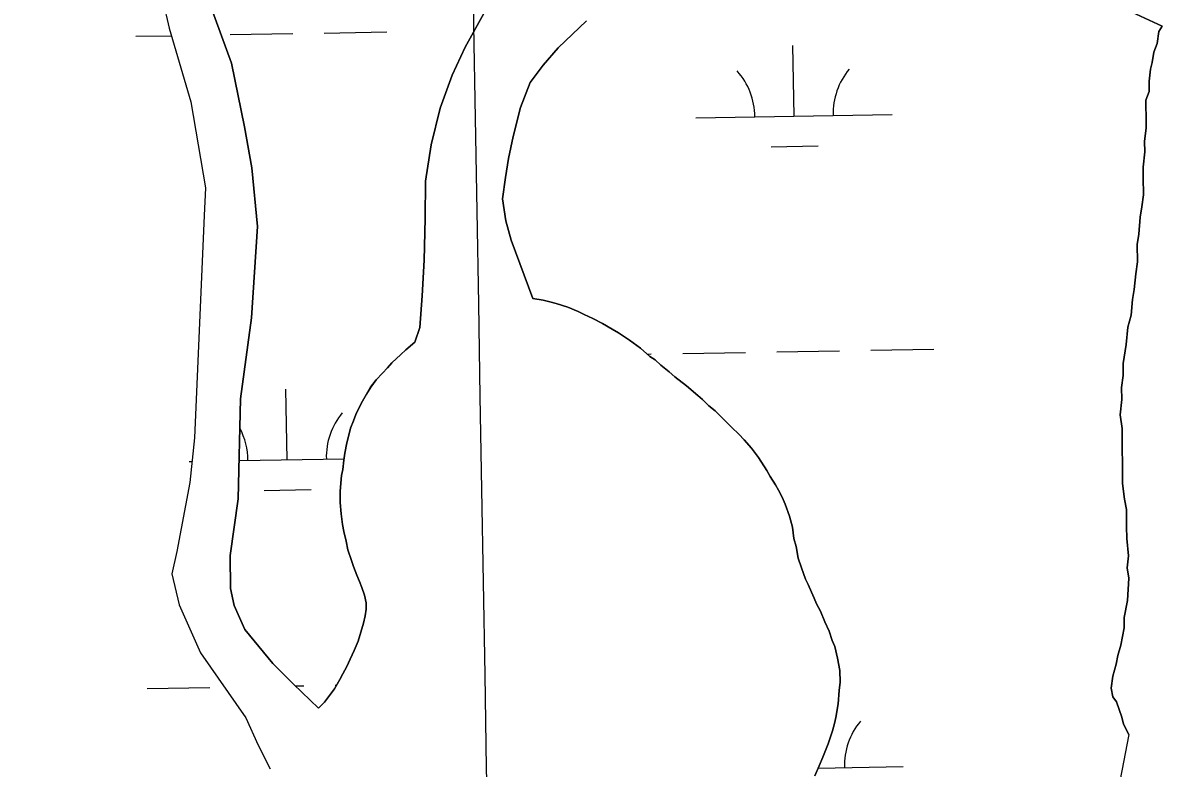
# Model space of a CAD drawing. Extents: x 3887375 to 3925618, y 296674 to 322633.
# Drawn here: x 3907268 to 3907849, y 306780 to 307160 of the extents above; entities that cross this region are included whole.
import ezdxf

# ---------------------------------------------------------------- set-up
doc = ezdxf.new("R2010")
doc.units = 0
for name, color, linetype in [('V-GRID-MAJR', 7, 'Continuous'), ('V-TOPO-SHOR', 7, 'Continuous'), ('V-WETL-SWMP', 7, 'Continuous')]:
    doc.layers.add(name, color=color, linetype=linetype)

msp = doc.modelspace()

# ---------------------------------------------------------------- linework, layer by layer
at = {"layer": 'V-GRID-MAJR'}
msp.add_spline([(3907580.12, 302379.41), (3907476.16, 308435.86), (3907372.14, 314495.79), (3907268.13, 320555.71), (3907268.07, 320559.18)], degree=3, dxfattribs=at)
at = {"layer": 'V-TOPO-SHOR'}
for points in [[(3907378.5, 307340.89), (3907375.21, 307321.54), (3907361.68, 307274.85), (3907336.98, 307206.07), (3907336.33, 307184.99), (3907342.79, 307156.96), (3907353.75, 307119.32), (3907361.26, 307075.5), (3907360.54, 307061.44), (3907355.66, 306948.1), (3907353.28, 306925.24), (3907346.64, 306890.04), (3907344.14, 306878.6), (3907347.82, 306862.83), (3907358.63, 306838.36), (3907381.83, 306805.25), (3907388.14, 306791.27), (3907394.14, 306779.21)], [(3907409.25, 307332.71), (3907373.59, 307223.42), (3907364.27, 307192.58), (3907361.8, 307177.62), (3907363.66, 307168.86), (3907374.53, 307139.13), (3907381.04, 307106.71), (3907384.78, 307085.67), (3907387.75, 307055.85), (3907384.76, 307009.28), (3907379.07, 306967.94), (3907377.88, 306916.99), (3907373.81, 306887.97), (3907374, 306871.28), (3907375.85, 306862.52), (3907381.26, 306850.29), (3907395.5, 306832.89), (3907406.16, 306822.46), (3907418.77, 306810.17)], [(3907849.06, 307157.97), (3907833.65, 307165.03)], [(3907467.98, 306996.9), (3907470.52, 307004.37), (3907471.66, 307020.38), (3907472.77, 307038.57), (3907473.19, 307059.82), (3907473.42, 307078.88), (3907476.28, 307097.53), (3907480.89, 307116.2), (3907487.05, 307132.91), (3907493.68, 307147.22), (3907503.13, 307164.41)], [(3907555.52, 307160.62), (3907541, 307146.87), (3907533.43, 307138.03), (3907526.74, 307129.19), (3907521.85, 307116.43), (3907518.06, 307101.72), (3907515.78, 307090.52), (3907514.14, 307080.86), (3907512.73, 307069.9), (3907514.38, 307058.74), (3907517.12, 307048.92), (3907528.19, 307019.03)], [(3907831.49, 307004.45), (3907833.18, 307010.6), (3907833.97, 307018.5), (3907834.78, 307023.76), (3907835.57, 307031.66), (3907836.38, 307037.8), (3907836.28, 307046.56), (3907837.1, 307051.82), (3907837.88, 307060.59), (3907838.7, 307065.86), (3907839.5, 307072), (3907839.41, 307080.76), (3907839.35, 307086.02), (3907840.14, 307093.91), (3907840.08, 307099.17), (3907840.87, 307106.19), (3907840.81, 307112.32), (3907840.76, 307116.7), (3907840.72, 307120.21), (3907842.42, 307124.6), (3907842.36, 307129.86), (3907843.17, 307136), (3907844.01, 307139.52), (3907844.83, 307144.78), (3907846.53, 307149.18), (3907847.34, 307155.32), (3907849.06, 307157.97)], [(3907528.19, 307019.03), (3907533.45, 307018.22), (3907536.75, 307017.38), (3907540.04, 307016.54), (3907545.98, 307014.63), (3907551.26, 307012.5), (3907554.34, 307011), (3907558.75, 307008.86), (3907563.59, 307006.29), (3907568.66, 307003.49), (3907571.75, 307001.56), (3907577.48, 306997.9), (3907583.01, 306993.8), (3907587.87, 306989.47), (3907590.52, 306987.75), (3907593.4, 306985.15), (3907597.6, 306981.69), (3907600.47, 306979.1), (3907606.44, 306974.57), (3907612.19, 306969.59), (3907614.62, 306967.65), (3907617.94, 306964.4), (3907621.04, 306961.8), (3907625.69, 306957.26), (3907629.67, 306953.36), (3907633.22, 306949.89), (3907635.88, 306947.08), (3907639.65, 306942.73), (3907643.21, 306937.96), (3907647.44, 306931.43), (3907649.23, 306928.39), (3907651.9, 306924.04), (3907653.47, 306921.42), (3907655.26, 306917.72), (3907656.83, 306914.23), (3907659.09, 306908.13), (3907660.47, 306902.45), (3907661.19, 306896.76), (3907662.33, 306892.61), (3907663.49, 306886.71), (3907665.08, 306881.69), (3907667.11, 306876.02), (3907668.46, 306873.18), (3907670.25, 306869.26), (3907671.6, 306866.21), (3907672.73, 306863.38), (3907674.74, 306859.67), (3907676.99, 306854.22), (3907679.24, 306849.43), (3907680.83, 306844.63), (3907682.17, 306841.58), (3907683.55, 306835.68), (3907684.72, 306829.34), (3907684.79, 306823.43), (3907684.39, 306819.26), (3907683.81, 306812.46), (3907682.58, 306805.44), (3907681.95, 306802.37), (3907680.9, 306798.63), (3907678.78, 306792.04), (3907676.01, 306785.22), (3907674.09, 306780.81), (3907671.95, 306775.75)], [(3907832.06, 306796.81), (3907829.37, 306802.04), (3907828.45, 306805.53), (3907825.74, 306813.39), (3907823.96, 306815.99), (3907823.03, 306820.36), (3907823.84, 306826.51), (3907825.52, 306832.66), (3907826.35, 306837.05), (3907828.04, 306842.33), (3907829.7, 306851.11), (3907829.64, 306856.36), (3907831.29, 306865.14), (3907832.04, 306876.54), (3907831.11, 306881.79), (3907831.92, 306887.93), (3907830.94, 306896.68), (3907830.87, 306902.81), (3907830.78, 306911.57), (3907829.84, 306916.82), (3907828.88, 306924.69), (3907828.82, 306929.95), (3907828.74, 306936.96), (3907828.7, 306940.46), (3907828.62, 306947.47), (3907828.57, 306952.73), (3907827.61, 306959.72), (3907828.4, 306967.62), (3907828.33, 306973.75), (3907829.14, 306979.89), (3907829.07, 306986.02), (3907830.72, 306995.68), (3907831.49, 307004.45)], [(3907418.77, 306810.17), (3907421.83, 306813.27), (3907424.43, 306816.58), (3907427.02, 306820.12), (3907429.81, 306824.75), (3907431.31, 306827.61), (3907433.24, 306831.36), (3907434.95, 306835.1), (3907437.1, 306839.5), (3907439.01, 306844.35), (3907440.49, 306848.96), (3907441.76, 306853.58), (3907442.59, 306857.31), (3907443.21, 306860.6), (3907443.18, 306863.89), (3907442.25, 306867.82), (3907440.9, 306871.74), (3907439.77, 306874.8), (3907438.42, 306878.07), (3907436.62, 306882.43), (3907435.71, 306885.49), (3907433.89, 306890.94), (3907432.97, 306895.31), (3907431.82, 306900.34), (3907431.12, 306903.84), (3907430.4, 306909.3), (3907429.9, 306914.99), (3907429.84, 306920.69), (3907430.23, 306924.85), (3907430.62, 306928.8), (3907431.25, 306931.87), (3907431.85, 306936.7), (3907432.25, 306940.21), (3907433.29, 306945.48), (3907434.34, 306949.43), (3907435.17, 306952.94), (3907436.67, 306956.68), (3907437.94, 306959.98), (3907439.66, 306963.51), (3907441.37, 306966.81), (3907443.3, 306970.34), (3907445.45, 306973.87), (3907448.26, 306977.62), (3907451.51, 306980.94), (3907454.1, 306983.82), (3907456.27, 306986.25), (3907460.82, 306990.47), (3907463.42, 306992.91), (3907467.98, 306996.9)], [(3907832.06, 306796.81), (3907822.11, 306745.66)]]:
    msp.add_lwpolyline(points, dxfattribs=at)
at = {"layer": 'V-WETL-SWMP'}
for p, q in [((3907325.74, 307152.81), (3907343.91, 307153.12)), ((3907373.73, 307153.64), (3907405.72, 307154.18)), ((3907421.72, 307154.46), (3907453.72, 307155.01)), ((3907661.33, 307112.13), (3907660.71, 307148.13)), ((3907611.33, 307111.28), (3907711.32, 307112.99)), ((3907649.59, 307096.5), (3907673.59, 307096.91)), ((3907586.42, 306990.76), (3907588.55, 306990.8)), ((3907604.55, 306991.07), (3907636.55, 306991.62)), ((3907652.55, 306991.9), (3907684.54, 306992.44)), ((3907700.54, 306992.72), (3907732.53, 306993.27)), ((3907402.86, 306936.86), (3907402.24, 306972.86)), ((3907352.87, 306936), (3907354.4, 306936.03)), ((3907378.33, 306936.44), (3907431.93, 306937.36)), ((3907391.13, 306921.23), (3907415.12, 306921.64)), ((3907331.44, 306820.19), (3907363.44, 306820.73)), ((3907407.16, 306821.49), (3907411.43, 306821.56)), ((3907427.43, 306821.83), (3907428.06, 306821.84)), ((3907673.59, 306779.62), (3907717.03, 306780.37))]:
    msp.add_line(p, q, dxfattribs=at)
for points in [[(3907336.33, 307184.99), (3907342.79, 307156.96), (3907353.75, 307119.32), (3907361.26, 307075.5), (3907360.54, 307061.44), (3907355.66, 306948.1), (3907353.27, 306925.24), (3907346.64, 306890.04), (3907344.14, 306878.6), (3907347.82, 306862.83), (3907358.63, 306838.36)], [(3907418.77, 306810.17), (3907406.16, 306822.47), (3907395.5, 306832.88), (3907381.26, 306850.29), (3907375.85, 306862.52), (3907374, 306871.28), (3907373.81, 306887.97), (3907377.88, 306916.99), (3907379.07, 306967.94), (3907384.75, 307009.27), (3907387.75, 307055.85), (3907384.78, 307085.67), (3907381.04, 307106.71), (3907374.53, 307139.13), (3907363.66, 307168.86)], [(3907833.65, 307165.03), (3907849.06, 307157.97), (3907847.34, 307155.32), (3907846.53, 307149.18), (3907844.83, 307144.78), (3907844.01, 307139.52), (3907843.17, 307136), (3907842.36, 307129.86), (3907842.42, 307124.6), (3907840.72, 307120.2), (3907840.76, 307116.7), (3907840.81, 307112.32), (3907840.88, 307106.19), (3907840.08, 307099.17), (3907840.14, 307093.91), (3907839.35, 307086.02), (3907839.41, 307080.76), (3907839.5, 307072), (3907838.7, 307065.86), (3907837.88, 307060.59), (3907837.1, 307051.82), (3907836.28, 307046.56), (3907836.38, 307037.8), (3907835.57, 307031.66), (3907834.78, 307023.76), (3907833.97, 307018.5), (3907833.18, 307010.6), (3907831.5, 307004.45), (3907830.72, 306995.68), (3907829.07, 306986.02), (3907829.14, 306979.89), (3907828.33, 306973.75), (3907828.4, 306967.62), (3907827.61, 306959.72), (3907828.57, 306952.73), (3907828.62, 306947.47), (3907828.7, 306940.46), (3907828.74, 306936.96), (3907828.82, 306929.95), (3907828.88, 306924.69), (3907829.84, 306916.82), (3907830.78, 306911.57), (3907830.87, 306902.81), (3907830.94, 306896.68), (3907831.92, 306887.93), (3907831.11, 306881.79), (3907832.04, 306876.54), (3907831.29, 306865.14), (3907829.64, 306856.36), (3907829.7, 306851.1), (3907828.04, 306842.33), (3907826.35, 306837.05), (3907825.52, 306832.66), (3907823.84, 306826.51), (3907823.03, 306820.36), (3907823.96, 306815.99), (3907825.74, 306813.39), (3907828.45, 306805.53), (3907829.37, 306802.04)], [(3907503.13, 307164.41), (3907493.68, 307147.22), (3907487.05, 307132.91), (3907480.89, 307116.2), (3907476.28, 307097.53), (3907473.42, 307078.88), (3907473.19, 307059.82), (3907472.77, 307038.57), (3907471.66, 307020.38), (3907470.52, 307004.37), (3907467.98, 306996.9), (3907463.42, 306992.9), (3907460.82, 306990.47), (3907456.27, 306986.25), (3907454.1, 306983.82), (3907451.51, 306980.94), (3907448.26, 306977.62), (3907445.46, 306973.87), (3907443.3, 306970.34), (3907441.37, 306966.81), (3907439.66, 306963.51), (3907437.94, 306959.98), (3907436.67, 306956.68), (3907435.17, 306952.94), (3907434.34, 306949.43), (3907433.29, 306945.48), (3907432.25, 306940.21), (3907431.85, 306936.7), (3907431.25, 306931.87), (3907430.62, 306928.8), (3907430.23, 306924.85), (3907429.84, 306920.69), (3907429.9, 306914.99), (3907430.4, 306909.3), (3907431.12, 306903.84)], [(3907528.19, 307019.03), (3907517.12, 307048.92), (3907514.38, 307058.74), (3907512.73, 307069.9), (3907514.14, 307080.86), (3907515.78, 307090.52), (3907518.06, 307101.72), (3907521.84, 307116.43), (3907526.74, 307129.19), (3907533.43, 307138.03), (3907541, 307146.87), (3907555.52, 307160.62)], [(3907600.47, 306979.1), (3907597.6, 306981.69), (3907593.4, 306985.15), (3907590.52, 306987.75), (3907587.87, 306989.47), (3907583.01, 306993.8), (3907577.48, 306997.9), (3907571.75, 307001.56), (3907568.66, 307003.49), (3907563.59, 307006.29), (3907558.75, 307008.86), (3907554.34, 307011), (3907551.26, 307012.5), (3907545.98, 307014.63), (3907540.04, 307016.54), (3907536.75, 307017.38), (3907533.45, 307018.22), (3907528.19, 307019.03)], [(3907671.95, 306775.75), (3907674.09, 306780.81), (3907676.01, 306785.22), (3907678.78, 306792.04), (3907680.9, 306798.63), (3907681.95, 306802.37), (3907682.58, 306805.44), (3907683.81, 306812.46), (3907684.39, 306819.26), (3907684.79, 306823.43), (3907684.72, 306829.34), (3907683.55, 306835.68), (3907682.17, 306841.58), (3907680.83, 306844.63), (3907679.24, 306849.43), (3907676.99, 306854.22), (3907674.74, 306859.67), (3907672.73, 306863.38), (3907671.6, 306866.21), (3907670.26, 306869.26), (3907668.46, 306873.18), (3907667.11, 306876.02), (3907665.08, 306881.69), (3907663.49, 306886.71), (3907662.33, 306892.61), (3907661.19, 306896.76), (3907660.47, 306902.45), (3907659.09, 306908.13), (3907656.83, 306914.23), (3907655.26, 306917.72), (3907653.47, 306921.42), (3907651.9, 306924.04), (3907649.23, 306928.39), (3907647.44, 306931.43), (3907643.21, 306937.96), (3907639.65, 306942.74), (3907635.88, 306947.08), (3907633.22, 306949.89), (3907629.67, 306953.36), (3907625.69, 306957.26), (3907621.04, 306961.8), (3907617.94, 306964.4), (3907614.62, 306967.65), (3907612.19, 306969.59), (3907606.44, 306974.57), (3907600.47, 306979.1)], [(3907431.12, 306903.84), (3907431.82, 306900.34), (3907432.97, 306895.31), (3907433.89, 306890.94), (3907435.71, 306885.49), (3907436.62, 306882.43), (3907438.42, 306878.07), (3907439.77, 306874.8), (3907440.9, 306871.74), (3907442.25, 306867.82), (3907443.18, 306863.89), (3907443.21, 306860.6), (3907442.59, 306857.31), (3907441.76, 306853.58), (3907440.49, 306848.96), (3907439.01, 306844.35), (3907437.1, 306839.5), (3907434.95, 306835.1), (3907433.24, 306831.36), (3907431.31, 306827.61), (3907429.81, 306824.75), (3907427.02, 306820.12), (3907424.43, 306816.58), (3907421.83, 306813.27), (3907418.77, 306810.17)], [(3907358.63, 306838.36), (3907381.83, 306805.25), (3907388.14, 306791.27), (3907394.14, 306779.21)], [(3907829.37, 306802.04), (3907832.06, 306796.81), (3907822.11, 306745.66)]]:
    msp.add_lwpolyline(points, dxfattribs=at)
for centre, start, end in [((3907716.55, 307113.56), 140.21154, 181.75519), ((3907606.08, 307111.66), 0.21154, 41.7552), ((3907458.09, 306938.28), 140.21154, 181.75519), ((3907347.62, 306936.39), 0.21154, 28.06854), ((3907722.26, 306780.93), 140.21154, 181.75519)]:
    msp.add_arc(centre, 35.25, start, end, dxfattribs=at)

doc.saveas('drawing.dxf')
